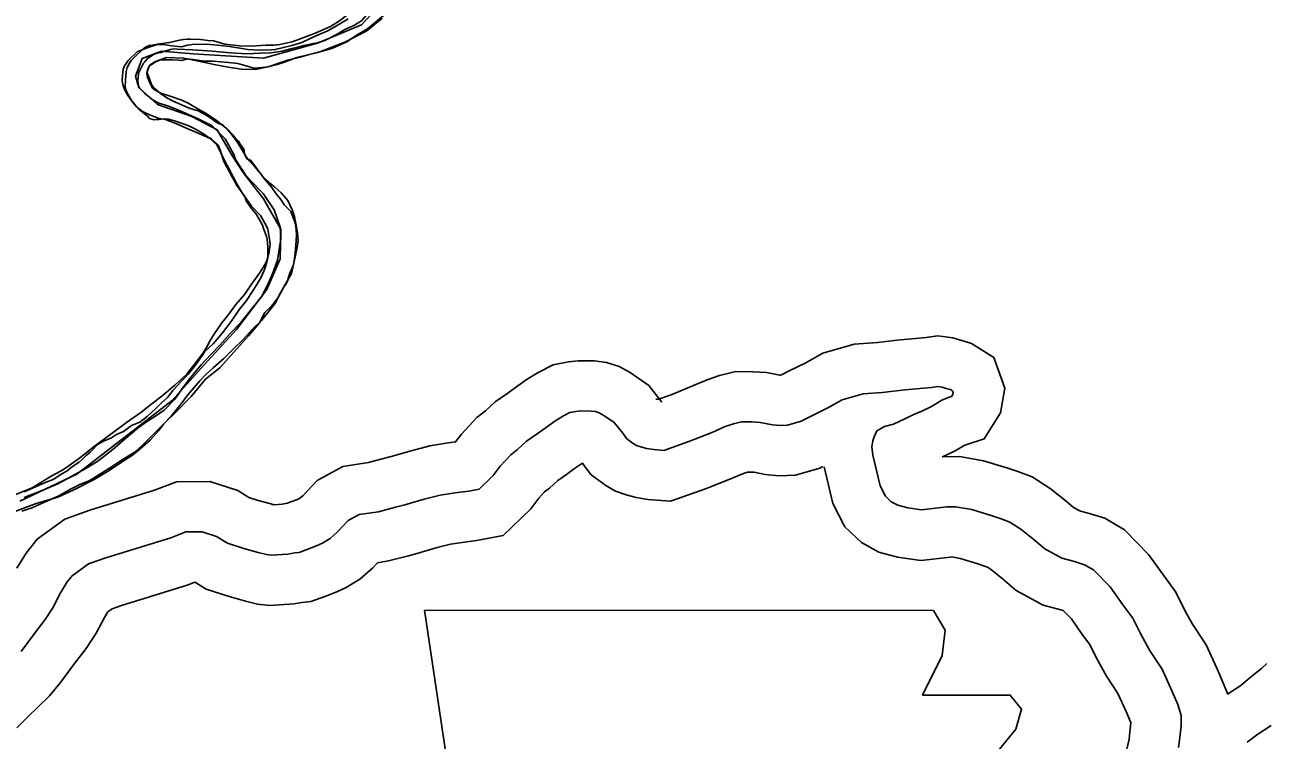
# Model space of a CAD drawing. Extents: x -83719 to 153526, y -11835 to 11446.
# Drawn here: x -1193.4 to -1069.5, y 193 to 264.3 of the extents above; entities that cross this region are included whole.
import ezdxf

# ---------------------------------------------------------------- set-up
doc = ezdxf.new("R2010")
doc.units = 0
for name, color, linetype in [('Level 10', 7, 'Continuous'), ('Level 2', 7, 'Continuous'), ('Level 21', 7, 'Continuous'), ('Level 59', 7, 'Continuous'), ('Level 9', 7, 'Continuous')]:
    doc.layers.add(name, color=color, linetype=linetype)

msp = doc.modelspace()

# ---------------------------------------------------------------- linework, layer by layer
at = {"layer": 'Level 10'}
for points in [[(-1130.53, 226.99), (-1130.4, 226.96), (-1130.36, 226.95), (-1128.99, 227.42), (-1126.78, 228.32), (-1125.42, 228.9), (-1124.19, 229.33), (-1122.55, 229.72), (-1120.84, 229.71), (-1119.51, 229.64), (-1118.19, 229.38), (-1118.12, 229.37), (-1117.94, 229.43), (-1117.23, 229.79), (-1115.66, 230.57), (-1113.88, 231.56), (-1110.76, 232.45), (-1108.45, 232.63), (-1106.18, 232.89), (-1105.03, 232.99), (-1103.61, 233.12), (-1102.44, 233.27), (-1100.94, 233.08), (-1100.03, 232.81), (-1099.08, 232.52), (-1096.87, 231.12), (-1095.76, 228.07), (-1096.18, 225.62), (-1097.81, 223.02), (-1099.63, 222.44), (-1099.8, 222.37), (-1100.69, 221.84), (-1101.96, 221.23), (-1100.28, 221.27), (-1097.89, 220.84), (-1095.45, 220.11), (-1094.46, 219.75), (-1093.02, 219.24), (-1091.23, 218.08), (-1089.65, 216.81), (-1088.93, 216.19), (-1088.23, 215.81), (-1087.45, 215.6), (-1085.8, 215.1), (-1083.82, 213.95), (-1081.43, 211.49), (-1079.96, 209.42), (-1078.71, 207.75), (-1077.82, 205.93), (-1077.06, 204.56), (-1075.69, 202.48), (-1074.52, 199.87), (-1073.53, 197.59), (-1073.37, 197.7), (-1072.24, 198.45), (-1071.31, 199.23), (-1070.2, 200.13), (-1069.67, 200.64)], [(-1194.2, 210.13), (-1193.27, 211.63), (-1192.18, 213.02), (-1189.4, 215.02), (-1186.91, 215.91), (-1180.48, 217.9), (-1178.27, 218.74), (-1174.97, 218.76), (-1172.18, 217.87), (-1171.09, 217.19), (-1170.16, 216.88), (-1168.88, 216.53), (-1168.59, 216.46), (-1167.77, 216.51), (-1167.23, 216.61), (-1166.98, 216.7), (-1166.24, 216.98), (-1166.1, 217.05), (-1165.95, 217.14), (-1165.71, 217.35), (-1164.27, 218.88), (-1161.71, 220.28), (-1159.17, 220.66), (-1157.79, 221.02), (-1156.9, 221.27), (-1154.91, 221.83), (-1153.04, 222.31), (-1150.97, 222.65), (-1150.48, 222.71), (-1149.89, 223.5), (-1148.37, 225.15), (-1147.5, 225.81), (-1146.52, 226.7), (-1145.28, 227.56), (-1144.51, 228.14), (-1143.34, 228.97), (-1142.18, 229.68), (-1140.75, 230.41), (-1139.24, 230.7), (-1138.28, 230.8), (-1136.65, 230.79), (-1135.43, 230.63), (-1134.18, 230.22), (-1133.08, 229.62), (-1131.23, 228.34), (-1129.92, 226.69)], [(-1194.2, 194.21), (-1193.04, 195.39), (-1192.14, 196.26), (-1190.94, 197.4), (-1189.83, 198.75), (-1188.43, 200.62), (-1187.28, 202.13), (-1186.27, 203.66), (-1185.47, 205.22), (-1185.14, 205.77), (-1184.7, 206.08), (-1183.75, 206.42), (-1177.23, 208.44), (-1176.46, 208.73), (-1176.4, 208.72), (-1175.33, 208.05), (-1173.03, 207.3), (-1171.42, 206.86), (-1170.22, 206.56), (-1168.97, 206.41), (-1166.59, 206.57), (-1165.81, 206.7), (-1164.89, 206.8), (-1163.41, 207.36), (-1162.3, 207.79), (-1161.39, 208.22), (-1160.03, 209.03), (-1158.77, 210.13), (-1158.25, 210.68), (-1157.16, 210.85), (-1155.17, 211.37), (-1154.2, 211.64), (-1152.3, 212.18), (-1150.99, 212.52), (-1149.6, 212.74), (-1148.41, 212.88), (-1145.74, 213.38), (-1142.97, 216.04), (-1142.17, 217.12), (-1141.61, 217.73), (-1141.11, 218.1), (-1140.28, 218.86), (-1139.42, 219.46), (-1138.62, 220.06), (-1137.85, 220.6), (-1137.73, 220.45)], [(-1137.83, 220.58), (-1136.97, 219.43), (-1135.52, 218.36), (-1134.54, 217.8), (-1133.5, 217.43), (-1132.5, 217.17), (-1131.33, 216.98), (-1129.08, 216.81), (-1125.47, 218.06), (-1122.94, 219.09), (-1121.8, 219.57), (-1121.41, 219.71), (-1121.13, 219.71), (-1120.73, 219.69), (-1119.64, 219.47), (-1118.29, 219.34), (-1116.62, 219.39), (-1114.18, 220.11), (-1113.88, 220.27)], [(-1113.77, 220.23), (-1112.91, 216.58), (-1111.71, 214.26), (-1110.04, 212.68), (-1108.31, 211.74), (-1106.44, 211.23), (-1104.12, 210.89), (-1101.17, 211.24), (-1101.05, 211.25), (-1100.22, 211.1), (-1098.56, 210.6), (-1097.8, 210.33), (-1097.49, 210.22), (-1097.1, 209.97), (-1096.03, 209.11), (-1094.64, 207.91), (-1091.95, 206.44), (-1090.18, 205.98), (-1089.95, 205.91), (-1089.13, 205.07), (-1088.04, 203.53), (-1087.28, 202.52), (-1086.69, 201.31), (-1085.62, 199.38), (-1084.49, 197.66), (-1083.67, 195.84), (-1083.23, 194.82), (-1083.2, 194.72), (-1083.2, 194.72), (-1083.3, 193.83), (-1083.38, 193.08), (-1083.7, 191.67)]]:
    msp.add_lwpolyline(points, dxfattribs=at)
at = {"layer": 'Level 2'}
for points in [[(-1176.69, 261.78), (-1174.73, 261.66), (-1172.89, 261.48), (-1171.29, 261.38), (-1169.95, 261.45), (-1168.89, 261.48), (-1167.76, 261.64), (-1166.9, 261.9), (-1165.61, 262.23), (-1164.65, 262.43), (-1164.22, 262.47), (-1163.49, 262.72), (-1162.21, 263.39), (-1161.52, 263.81), (-1160.63, 264.2), (-1159.85, 264.69), (-1158.88, 265.78), (-1157.93, 266.64), (-1157.19, 267.36), (-1156.35, 268.29), (-1155.74, 269.17)], [(-1157.38, 266.94), (-1159.84, 264.27), (-1164.25, 262.45), (-1169.61, 260.95), (-1176.62, 261.37), (-1179.79, 261.65), (-1181.71, 260.93), (-1182.36, 259.15), (-1182.03, 258.02), (-1180.18, 256.33), (-1176.75, 255.15), (-1174.22, 253.81), (-1172.71, 251.18), (-1171.64, 249.57), (-1169.63, 246.95), (-1167.88, 243.93), (-1167.97, 240.95), (-1169.29, 237.91), (-1172.31, 233.93), (-1175.52, 230.4), (-1178.72, 226.85), (-1188.22, 219.49), (-1193.88, 216.8)], [(-1180.66, 256.8), (-1180.94, 257.04), (-1181.46, 257.46), (-1181.81, 257.79), (-1181.95, 257.94), (-1182.03, 258.1), (-1182.07, 258.24), (-1182.11, 258.38), (-1182.14, 258.72), (-1182.11, 258.94), (-1182.07, 259.41), (-1181.96, 259.7), (-1181.85, 259.93), (-1181.68, 260.25), (-1181.56, 260.44), (-1181.44, 260.6), (-1181.3, 260.77), (-1181.16, 260.92), (-1181.02, 261.03), (-1180.82, 261.17), (-1180.57, 261.31), (-1180.31, 261.42), (-1180.07, 261.47), (-1179.84, 261.51), (-1179.63, 261.57), (-1179.43, 261.65), (-1178.88, 261.82), (-1178.59, 261.87), (-1178.2, 261.86), (-1176.69, 261.78)], [(-1193.46, 217.16), (-1191.68, 217.88), (-1190.1, 218.55), (-1187.31, 220.06), (-1186.13, 220.79), (-1184.63, 221.97), (-1183.36, 223.04), (-1182.09, 224.11), (-1181.27, 224.73), (-1180.36, 225.29), (-1179.51, 225.88), (-1178.44, 226.97), (-1177.6, 228.2), (-1176.83, 229.19), (-1175.83, 230.38), (-1174.86, 231.44), (-1173.95, 232.37), (-1172.92, 233.53), (-1171.88, 234.62), (-1170.82, 235.95), (-1169.82, 237.18), (-1169.19, 238.4), (-1168.72, 239.45), (-1168.22, 240.83), (-1168.08, 241.7), (-1167.88, 242.91), (-1167.94, 244.11), (-1168.56, 245.83), (-1169.64, 247.47), (-1170.77, 248.64), (-1171.42, 249.33), (-1172.39, 250.84), (-1172.58, 251.37), (-1173.45, 252.91), (-1174.72, 254.22), (-1176.11, 254.91), (-1177.99, 255.73), (-1179.07, 256.17), (-1180.12, 256.51), (-1180.66, 256.8)]]:
    msp.add_lwpolyline(points, dxfattribs=at)
at = {"layer": 'Level 21'}
msp.add_lwpolyline([(-1153.59, 205.94), (-1151.05, 189.02), (-1152.18, 163.36), (-1149.92, 161.95), (-1145.69, 161.95), (-1145.69, 152.93), (-1110.16, 152.93), (-1108.47, 156.59), (-1109.04, 162.51), (-1108.19, 169.28), (-1105.09, 174.64), (-1103.12, 178.59), (-1100.3, 182.82), (-1098.6, 187.33), (-1097.19, 190.99), (-1094.66, 194.09), (-1094.09, 196.07), (-1095.22, 197.48), (-1103.96, 197.48), (-1101.99, 201.43), (-1101.71, 203.96), (-1102.87, 205.91)], close=True, dxfattribs=at)
at = {"layer": 'Level 59'}
for points in [[(-1133.82, 223.57), (-1133.41, 223.01), (-1132.79, 222.56), (-1132.46, 222.37), (-1132.02, 222.21), (-1131.45, 222.06), (-1130.74, 221.95), (-1129.74, 221.87), (-1127.23, 222.74), (-1124.86, 223.7), (-1123.61, 224.24), (-1122.78, 224.53), (-1121.99, 224.71), (-1120.99, 224.71), (-1120.12, 224.66), (-1118.92, 224.43), (-1118.11, 224.35), (-1117.41, 224.37), (-1116.06, 224.77), (-1114.98, 225.33), (-1113.33, 226.14), (-1111.95, 226.91), (-1109.87, 227.5), (-1107.97, 227.65), (-1105.68, 227.91), (-1104.59, 228.01), (-1103.06, 228.15), (-1102.43, 228.23), (-1101.99, 228.18), (-1101.49, 228.02), (-1101.18, 227.93), (-1100.98, 227.8), (-1100.91, 227.6), (-1100.94, 227.44), (-1101.06, 227.23), (-1101.3, 227.16), (-1102.02, 226.87), (-1103.07, 226.24), (-1104.09, 225.75), (-1104.68, 225.5), (-1105.64, 225.04), (-1106.85, 224.48), (-1107.75, 224.25), (-1108.5, 223.83), (-1108.79, 223.22), (-1108.91, 222.82), (-1109.02, 222.22), (-1108.9, 221.38), (-1108.18, 218.33), (-1107.66, 217.31), (-1107.07, 216.76), (-1106.43, 216.41), (-1105.42, 216.13), (-1104.05, 215.94), (-1101.53, 216.24), (-1100.66, 216.26), (-1099.06, 215.97), (-1097.01, 215.35), (-1096.13, 215.04), (-1095.26, 214.73), (-1094.17, 214.02), (-1092.84, 212.96), (-1091.78, 212.05), (-1090.09, 211.13), (-1088.82, 210.79), (-1087.81, 210.48), (-1086.93, 209.97), (-1085.28, 208.28), (-1084, 206.48), (-1082.99, 205.14), (-1082.25, 203.62), (-1081.34, 201.97), (-1080.09, 200.07), (-1079.1, 197.86), (-1078.53, 196.54), (-1078.2, 195.44), (-1078.2, 194.41), (-1078.34, 193.27), (-1078.44, 192.27)], [(-1193.77, 201.83), (-1192.42, 203.63), (-1191.36, 205.03), (-1190.59, 206.19), (-1189.83, 207.68), (-1189.16, 208.76), (-1188.68, 209.38), (-1187.05, 210.55), (-1185.33, 211.17), (-1178.86, 213.17), (-1177.34, 213.75), (-1175.74, 213.75), (-1174.29, 213.29), (-1173.21, 212.62), (-1171.59, 212.09), (-1170.15, 211.7), (-1169.31, 211.49), (-1168.84, 211.43), (-1167.18, 211.54), (-1166.48, 211.66), (-1166.05, 211.7), (-1165.19, 212.03), (-1164.27, 212.39), (-1163.74, 212.63), (-1162.99, 213.09), (-1162.24, 213.74), (-1161.17, 214.87), (-1160.09, 215.47), (-1158.17, 215.75), (-1156.48, 216.2), (-1155.55, 216.45), (-1153.6, 217.01), (-1152.01, 217.42), (-1150.29, 217.69), (-1149.16, 217.82), (-1148.13, 218.02), (-1146.73, 219.36), (-1146.03, 220.31), (-1144.99, 221.44), (-1144.31, 221.96), (-1143.4, 222.78), (-1142.35, 223.51), (-1141.57, 224.1), (-1140.59, 224.79), (-1139.73, 225.32), (-1139.11, 225.63), (-1138.51, 225.75), (-1138.05, 225.8), (-1136.98, 225.79), (-1136.55, 225.73), (-1136.18, 225.61), (-1135.7, 225.36), (-1134.68, 224.65), (-1133.82, 223.57)], [(-1071.63, 192.81), (-1070.55, 193.58), (-1069.24, 194.44)]]:
    msp.add_lwpolyline(points, dxfattribs=at)
at = {"layer": 'Level 9'}
for points in [[(-1173.48, 262.36), (-1171.97, 262.17), (-1170.91, 262.16), (-1169.88, 262.22), (-1169.34, 262.24), (-1168.58, 262.26), (-1167.98, 262.31), (-1167.38, 262.46), (-1166.75, 262.57), (-1165.86, 262.9), (-1164.54, 263.4), (-1162.93, 264.11), (-1162.04, 264.67), (-1161.2, 265.29), (-1160.05, 266.02), (-1159.07, 266.58), (-1158.38, 267.07), (-1158.18, 267.24), (-1157.39, 268.66), (-1156.85, 269.81)], [(-1180.89, 260.3), (-1180.43, 260.58), (-1179.27, 261.01), (-1177.6, 260.95), (-1176.57, 260.75), (-1174.52, 260.33), (-1173.15, 260.07), (-1171.81, 259.87), (-1170.38, 259.84), (-1169.35, 260.07), (-1168.39, 260.29), (-1167.63, 260.51), (-1166.31, 261.01), (-1164.36, 261.47), (-1162.8, 261.91), (-1161.32, 262.58), (-1160.27, 263.28), (-1159.26, 263.87), (-1157.66, 265.21)], [(-1157.79, 264.93), (-1159.32, 263.68), (-1161.52, 262.56), (-1164, 261.59), (-1165.06, 261.33), (-1165.95, 261.07), (-1167.21, 260.74), (-1167.7, 260.6), (-1169.16, 260.09), (-1169.79, 260.01), (-1170.55, 259.95), (-1172.16, 260.41), (-1173.1, 260.52), (-1174.64, 260.65), (-1175.54, 260.66), (-1176.17, 260.74), (-1177.14, 260.88), (-1177.8, 260.73), (-1178.1, 260.76), (-1178.64, 260.78), (-1179.31, 260.79), (-1179.67, 260.79), (-1179.97, 260.74), (-1180.4, 260.57), (-1180.86, 260.25), (-1181.05, 260.08), (-1181.11, 259.91), (-1181.18, 259.71), (-1181.2, 259.48), (-1181.17, 259.44), (-1180.95, 258.78), (-1180.77, 258.32), (-1180.53, 257.99), (-1180.39, 257.86), (-1179.88, 257.44), (-1179.24, 256.99), (-1178.63, 256.67), (-1178.16, 256.48), (-1177.55, 256.2), (-1176.91, 255.95), (-1176.13, 255.7), (-1175.32, 255.29), (-1174.95, 255.03), (-1174.37, 254.61), (-1174.1, 254.45), (-1173.66, 254.3), (-1173.15, 253.81), (-1172.74, 253.38), (-1172.43, 253.03), (-1172.12, 252.7), (-1171.95, 252.4), (-1171.57, 251.88), (-1171.53, 251.71), (-1171.52, 251.38), (-1171.27, 250.95), (-1170.87, 250.76), (-1169.55, 248.96), (-1168.8, 248.08), (-1168.35, 247.42), (-1167.9, 246.86), (-1167.52, 246.31), (-1166.9, 245.66), (-1166.76, 245.32), (-1166.51, 244.66), (-1166.39, 244.17), (-1166.34, 243.43), (-1166.35, 242.76), (-1166.45, 241.53), (-1166.57, 240.75), (-1166.62, 240.39), (-1166.75, 240.02), (-1167, 239.54), (-1167.09, 239.24), (-1167.21, 238.73), (-1167.43, 238.36), (-1167.63, 238.09), (-1167.75, 237.82), (-1168.13, 237.17), (-1168.42, 236.73), (-1168.81, 236.25), (-1169.49, 235.6), (-1170, 234.59), (-1171.1, 233.29), (-1172.58, 231.65), (-1173.98, 230.11), (-1175.41, 228.97), (-1176.83, 227.23), (-1178.45, 225.59), (-1179.36, 224.73), (-1180.59, 223.49), (-1181.63, 222.43), (-1182.41, 221.74), (-1183.95, 220.77), (-1184.87, 220.18), (-1186.02, 219.44), (-1187, 218.85), (-1187.92, 218.46), (-1188.78, 218.04)], [(-1161.19, 264.87), (-1162.34, 264.17), (-1163.22, 263.68), (-1164.01, 263.36), (-1164.97, 262.9), (-1165.79, 262.51), (-1166.78, 262.22), (-1168.44, 261.81), (-1168.83, 261.77), (-1170, 261.74), (-1171.17, 261.81), (-1171.97, 261.95), (-1173.01, 262.13), (-1174.21, 262.26), (-1175.28, 262.34), (-1176.71, 262.33), (-1177.18, 262.25), (-1177.77, 262.1), (-1178.44, 262.15), (-1178.78, 262.18), (-1179.58, 262.32), (-1180.21, 262.31), (-1180.71, 262.16), (-1181.3, 261.95), (-1182.19, 261.59), (-1183.07, 260.76), (-1183.45, 260.19), (-1183.61, 259.85), (-1183.63, 259.48), (-1183.66, 259.28), (-1183.71, 258.71), (-1183.6, 258.21), (-1183.42, 257.78), (-1183.11, 257.19), (-1182.83, 256.83), (-1182.48, 256.34), (-1182.18, 256.05), (-1182, 255.85), (-1181.53, 255.46), (-1181.22, 255.2), (-1180.98, 254.94), (-1180.51, 254.82), (-1180.21, 254.83), (-1180.01, 254.83), (-1179.51, 254.91), (-1179.08, 254.86), (-1178.47, 254.71), (-1178.17, 254.61), (-1177.73, 254.46), (-1177.23, 254.27), (-1176.86, 254.11), (-1176.32, 253.83), (-1176.05, 253.67), (-1175.84, 253.54), (-1175.4, 253.28), (-1175.2, 253.12), (-1174.86, 252.96), (-1174.65, 252.73), (-1174.59, 252.7), (-1174.45, 252.51), (-1174.21, 252.34), (-1174.07, 252.15), (-1173.89, 251.68), (-1173.78, 251.32), (-1173.6, 250.76), (-1173.39, 250.33), (-1173.21, 250), (-1173.14, 249.87), (-1172.27, 248.25), (-1171.47, 247.17), (-1171.32, 246.68), (-1170.88, 246.09), (-1170.32, 245.37), (-1169.73, 244.31), (-1169.62, 243.98), (-1169.3, 243.19), (-1169.26, 242.89), (-1169.21, 242.56), (-1169.17, 242.12), (-1169.17, 241.02), (-1169.29, 240.62), (-1169.48, 239.98), (-1169.57, 239.74), (-1169.85, 239.13), (-1170.17, 238.56), (-1170.62, 237.88), (-1171.36, 236.72), (-1172, 235.94), (-1172.77, 234.82), (-1173.28, 234.14), (-1173.7, 233.59), (-1174.22, 232.94)], [(-1183.39, 258.06), (-1183.38, 258.8), (-1183.3, 259.64), (-1183.19, 260.03), (-1182.97, 260.45), (-1182.75, 260.74), (-1182.5, 261.01), (-1181.7, 261.78), (-1181.36, 262.06), (-1181.15, 262.15), (-1181, 262.22), (-1180.71, 262.26), (-1180, 262.37), (-1178.97, 262.5), (-1177.99, 262.76), (-1177.59, 262.83), (-1177.21, 262.85), (-1176.9, 262.84), (-1175.9, 262.8), (-1175.13, 262.73), (-1174.61, 262.67), (-1174.03, 262.5), (-1173.48, 262.36)], [(-1181.23, 259.42), (-1181.2, 259.66), (-1181.07, 259.95), (-1180.99, 260.16), (-1180.89, 260.3)], [(-1175.32, 255.44), (-1176.17, 255.91), (-1177.05, 256.43), (-1177.76, 256.77), (-1178.93, 257.18), (-1179.84, 257.45), (-1180.42, 257.77), (-1180.66, 257.97), (-1180.9, 258.43), (-1181.18, 259.05), (-1181.23, 259.42)], [(-1175.83, 253.35), (-1177.21, 253.95), (-1178.36, 254.45), (-1179.37, 254.83), (-1180.01, 254.95), (-1180.98, 255.32), (-1181.66, 255.64), (-1182.27, 256.12), (-1182.55, 256.48), (-1182.75, 256.74), (-1183.07, 257.27), (-1183.31, 257.73), (-1183.39, 258.06)], [(-1195.91, 215.2), (-1192.28, 216.59), (-1190.1, 217.22), (-1188.52, 217.93), (-1186.48, 218.98), (-1185, 219.86), (-1183.86, 220.62), (-1182.68, 221.39), (-1181.9, 222.01), (-1180.92, 222.9), (-1180.05, 223.86), (-1179.57, 224.47), (-1178.82, 225.29), (-1177.82, 226.52), (-1177.15, 227.41), (-1176.57, 228.09), (-1175.95, 228.81), (-1175.34, 229.46), (-1174.62, 230.11), (-1173.58, 231.04), (-1172.64, 231.97), (-1171.67, 232.89), (-1170.7, 233.95), (-1169.82, 234.81), (-1168.5, 236.48), (-1167.93, 237.57), (-1167.39, 238.51), (-1166.82, 239.5), (-1166.28, 241.92), (-1166.17, 242.72), (-1166.23, 243.55), (-1166.54, 245.18), (-1166.72, 245.78), (-1167.18, 246.77), (-1167.87, 247.52), (-1168.49, 248.1), (-1169, 248.49), (-1169.75, 249.24), (-1169.79, 249.3), (-1170.61, 250.28), (-1171.16, 250.84), (-1171.86, 252.02), (-1172.31, 252.71), (-1172.87, 253.46), (-1173.48, 254.08), (-1174.34, 254.76), (-1175.32, 255.44)], [(-1194.63, 217.33), (-1192.66, 218.15), (-1190.92, 219.2), (-1189.54, 219.97), (-1187.94, 221.08), (-1186.57, 222.19), (-1184.84, 223.5), (-1183.27, 224.64), (-1181.83, 225.65), (-1180.72, 226.55), (-1179.74, 227.27), (-1178.44, 228.38), (-1177.24, 229.48), (-1175.69, 231.49), (-1175.28, 232.13), (-1174.93, 232.81), (-1174.42, 233.62), (-1173.97, 234.27), (-1173.75, 234.58), (-1173.17, 235.32), (-1172.36, 236.41), (-1171.49, 237.44), (-1170.82, 238.42), (-1170.27, 239.17), (-1169.95, 239.62), (-1169.51, 240.33), (-1169.29, 240.8), (-1169.04, 241.61), (-1168.96, 242.41), (-1169.01, 242.91), (-1169.17, 243.91), (-1169.35, 244.27), (-1169.91, 245.29), (-1170.8, 246.21), (-1171.7, 247.48), (-1172.26, 248.44), (-1173.03, 249.89), (-1173.42, 250.61), (-1173.85, 251.53), (-1174.34, 252.46), (-1174.92, 252.94), (-1175.83, 253.35)], [(-1174.22, 232.94), (-1174.64, 232.5), (-1175.45, 231.74), (-1175.77, 231.27), (-1175.97, 230.99), (-1176.22, 230.59), (-1176.51, 230.21), (-1177.12, 229.46), (-1177.74, 228.81), (-1178.65, 227.85), (-1179.16, 227.17), (-1179.78, 226.62), (-1180.36, 226), (-1181.21, 225.25), (-1181.93, 224.69), (-1182.75, 224.34), (-1183.57, 223.75), (-1184.26, 223.46), (-1184.75, 223.12), (-1185.54, 222.8), (-1185.93, 222.59), (-1186.23, 222.38), (-1186.58, 222), (-1186.88, 221.69), (-1187.27, 221.35), (-1187.69, 220.97), (-1187.98, 220.7), (-1188.74, 220.21), (-1189.22, 219.8), (-1189.72, 219.52), (-1190.57, 218.96), (-1191.26, 218.71), (-1191.72, 218.5), (-1193.47, 217.75)], [(-1188.78, 218.04), (-1190.02, 217.34), (-1192.69, 216.13), (-1193.68, 215.81)]]:
    msp.add_lwpolyline(points, dxfattribs=at)

doc.saveas('drawing.dxf')
